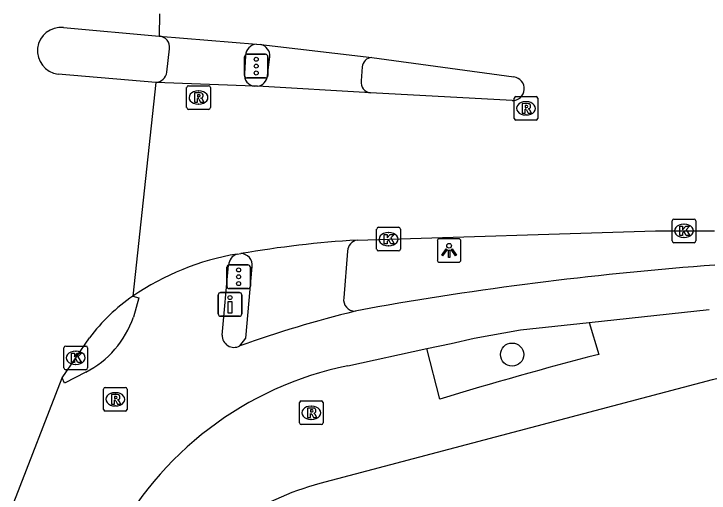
# Model space of a CAD drawing. Extents: x 160664 to 161506, y 382245 to 383288.
# Drawn here: x 160705.17 to 160734.55, y 383268 to 383288.26 of the extents above; entities that cross this region are included whole.
import ezdxf

# ---------------------------------------------------------------- set-up
doc = ezdxf.new("R2010")
doc.units = 0
for name, color, linetype in [('IMGEO_Boom', 7, 'Continuous'), ('IMGEO_Drukknoppaal', 7, 'Continuous'), ('IMGEO_Fietspad_gesloten', 7, 'Continuous'), ('IMGEO_Kolk', 7, 'Continuous'), ('IMGEO_Lichtpunt', 7, 'Continuous'), ('IMGEO_Rijbaan_lokaal_gesloten', 7, 'Continuous'), ('IMGEO_Rioolput', 7, 'Continuous'), ('IMGEO_Verkeersregelinstallatiepaal', 7, 'Continuous'), ('IMGEO_Voetpad_open', 7, 'Continuous')]:
    doc.layers.add(name, color=color, linetype=linetype)

msp = doc.modelspace()

# ---------------------------------------------------------------- linework, layer by layer
at = {"layer": 'IMGEO_Boom'}
msp.add_circle((160726.226, 383273.861), 0.489, dxfattribs=at)
at = {"layer": 'IMGEO_Drukknoppaal'}
for p, q in [((160713.805, 383275.582), (160713.805, 383276.382)), ((160713.805, 383276.382), (160713.805, 383275.582)), ((160713.905, 383276.482), (160714.695, 383276.482)), ((160714.695, 383276.482), (160713.905, 383276.482)), ((160714.795, 383276.382), (160714.795, 383275.582)), ((160714.795, 383275.582), (160714.795, 383276.382)), ((160714.695, 383275.482), (160713.905, 383275.482)), ((160713.905, 383275.482), (160714.695, 383275.482))]:
    msp.add_line(p, q, dxfattribs=at)
msp.add_lwpolyline([(160714.375, 383276.107), (160714.375, 383275.607), (160714.225, 383275.607), (160714.225, 383276.107), (160714.375, 383276.107)], dxfattribs=at)
msp.add_circle((160714.3, 383276.272), 0.085, dxfattribs=at)
for centre, start, end in [((160713.905, 383276.382), 90, 180), ((160713.905, 383276.382), 90, 180), ((160714.695, 383276.382), 0, 90), ((160714.695, 383276.382), 360, 90), ((160713.905, 383275.582), 180, 270), ((160713.905, 383275.582), 180, 270), ((160714.695, 383275.582), 270, 0), ((160714.695, 383275.582), 270, 0)]:
    msp.add_arc(centre, 0.1, start, end, dxfattribs=at)
at = {"layer": 'IMGEO_Fietspad_gesloten'}
for points in [[(160711.629, 383285.805), (160711.746, 383286.788)], [(160714.953, 383286.509), (160714.908, 383285.733)], [(160713.966, 383274.686), (160714.243, 383277.647)], [(160710.198, 383276.336), (160710.444, 383276.265), (160710.214, 383275.441)], [(160720.55, 383275.877), (160719.591, 383275.695)], [(160729.482, 383275.221), (160734.553, 383275.769)], [(160722.616, 383274.112), (160723.645, 383274.335), (160724.619, 383274.555), (160726.578, 383274.907), (160729.482, 383275.221)], [(160719.284, 383273.388), (160722.616, 383274.112)], [(160708.205, 383273.118), (160707.308, 383272.646), (160707.201, 383272.874)]]:
    msp.add_lwpolyline(points, dxfattribs=at)
for centre, radius, start, end in [((160711.261, 383286.845), 0.488, 353.325, 84.0461), ((160715.472, 383286.472), 0.521, 95.8706, 175.9444), ((160711.138, 383285.865), 0.494, 272.5182, 353.0425), ((160715.394, 383285.689), 0.488, 174.8062, 262.1951), ((160714.742, 383277.633), 0.499, 106.8767, 178.441), ((160745.607, 383132.37), 145.678, 94.25775, 99.90413), ((160730.743, 383229.871), 47.161, 103.6779, 109.8692), ((160706.342, 383276.759), 4.09, 297.0947, 341.1968), ((160714.475, 383274.674), 0.509, 178.7034, 298.0047), ((160722.156, 383259.245), 14.431, 101.4776, 153.0975)]:
    msp.add_arc(centre, radius, start, end, dxfattribs=at)
at = {"layer": 'IMGEO_Kolk'}
for p, q in [((160732.991, 383278.666), (160732.991, 383279.518)), ((160733.066, 383279.592), (160733.918, 383279.592)), ((160733.992, 383279.518), (160733.992, 383278.666)), ((160720.575, 383279.242), (160721.427, 383279.242)), ((160733.479, 383279.372), (160733.504, 383279.372)), ((160720.5, 383278.316), (160720.5, 383279.168)), ((160720.988, 383279.022), (160721.013, 383279.022)), ((160721.501, 383279.168), (160721.501, 383278.316)), ((160733.918, 383278.592), (160733.066, 383278.592)), ((160733.502, 383278.812), (160733.477, 383278.812)), ((160721.011, 383278.462), (160720.986, 383278.462)), ((160721.427, 383278.242), (160720.575, 383278.242)), ((160707.354, 383274.222), (160708.206, 383274.222)), ((160707.279, 383273.296), (160707.279, 383274.148)), ((160707.767, 383274.002), (160707.792, 383274.002)), ((160708.28, 383274.148), (160708.28, 383273.296)), ((160707.79, 383273.442), (160707.765, 383273.442)), ((160708.206, 383273.222), (160707.354, 383273.222))]:
    msp.add_line(p, q, dxfattribs=at)
for points in [[(160732.991, 383278.666), (160732.991, 383279.518)], [(160733.066, 383279.592), (160733.918, 383279.592)], [(160733.992, 383279.518), (160733.992, 383278.666)], [(160720.575, 383279.242), (160721.427, 383279.242)], [(160733.312, 383279.292), (160733.435, 383279.292), (160733.435, 383279.141), (160733.565, 383279.292), (160733.729, 383279.292), (160733.583, 383279.141), (160733.736, 383278.892), (160733.584, 383278.892), (160733.499, 383279.056), (160733.435, 383278.989), (160733.435, 383278.892), (160733.312, 383278.892), (160733.312, 383279.292)], [(160720.5, 383278.316), (160720.5, 383279.168)], [(160720.821, 383278.942), (160720.944, 383278.942), (160720.944, 383278.791), (160721.074, 383278.942), (160721.238, 383278.942), (160721.092, 383278.791), (160721.245, 383278.542), (160721.093, 383278.542), (160721.008, 383278.706), (160720.944, 383278.639), (160720.944, 383278.542), (160720.821, 383278.542), (160720.821, 383278.942)], [(160721.501, 383279.168), (160721.501, 383278.316)], [(160733.918, 383278.592), (160733.066, 383278.592)], [(160721.427, 383278.242), (160720.575, 383278.242)], [(160707.354, 383274.222), (160708.206, 383274.222)], [(160707.279, 383273.296), (160707.279, 383274.148)], [(160707.6, 383273.922), (160707.723, 383273.922), (160707.723, 383273.771), (160707.853, 383273.922), (160708.017, 383273.922), (160707.871, 383273.771), (160708.024, 383273.522), (160707.872, 383273.522), (160707.787, 383273.686), (160707.723, 383273.619), (160707.723, 383273.522), (160707.6, 383273.522), (160707.6, 383273.922)], [(160708.28, 383274.148), (160708.28, 383273.296)], [(160708.206, 383273.222), (160707.354, 383273.222)]]:
    msp.add_lwpolyline(points, dxfattribs=at)
for centre, start, end in [((160733.068, 383279.516), 91.552, 178.448), ((160733.068, 383279.516), 91.552, 178.448), ((160733.916, 383279.516), 1.552, 88.448), ((160733.916, 383279.516), 1.552, 88.448), ((160720.577, 383279.166), 91.552, 178.448), ((160720.577, 383279.166), 91.552, 178.448), ((160721.425, 383279.166), 1.552, 88.448), ((160721.425, 383279.166), 1.552, 88.448), ((160733.068, 383278.668), 181.552, 268.448), ((160733.068, 383278.668), 181.552, 268.448), ((160733.916, 383278.668), 271.552, 358.448), ((160733.916, 383278.668), 271.552, 358.448), ((160720.577, 383278.318), 181.552, 268.448), ((160720.577, 383278.318), 181.552, 268.448), ((160721.425, 383278.318), 271.552, 358.448), ((160721.425, 383278.318), 271.552, 358.448), ((160707.356, 383274.146), 91.552, 178.448), ((160707.356, 383274.146), 91.552, 178.448), ((160708.204, 383274.146), 1.552, 88.448), ((160708.204, 383274.146), 1.552, 88.448), ((160707.356, 383273.298), 181.552, 268.448), ((160707.356, 383273.298), 181.552, 268.448), ((160708.204, 383273.298), 271.552, 358.448), ((160708.204, 383273.298), 271.552, 358.448)]:
    msp.add_arc(centre, 0.0765, start, end, dxfattribs=at)
for centre, major_axis, ratio, start_param, end_param in [((160733.478, 383279.092), (-0.387, 0.002), 0.722429, 4.712389, 7.853982), ((160733.503, 383279.092), (-0.39, 0.002), 0.717154, 1.570796, 4.712389), ((160720.987, 383278.742), (-0.387, 0.002), 0.722429, 4.712389, 7.853982), ((160721.012, 383278.742), (-0.39, 0.002), 0.717154, 1.570796, 4.712389), ((160707.766, 383273.722), (-0.387, 0.002), 0.722429, 4.712389, 7.853982), ((160707.791, 383273.722), (-0.39, 0.002), 0.717154, 1.570796, 4.712389)]:
    msp.add_ellipse(centre, major_axis=major_axis, ratio=ratio, start_param=start_param, end_param=end_param, dxfattribs=at)
at = {"layer": 'IMGEO_Lichtpunt'}
for p, q in [((160723.065, 383278.665), (160723.065, 383277.858)), ((160723.065, 383278.665), (160723.065, 383277.858)), ((160723.967, 383278.76), (160723.159, 383278.76)), ((160723.967, 383278.76), (160723.159, 383278.76)), ((160724.061, 383277.858), (160724.061, 383278.665)), ((160724.061, 383277.858), (160724.061, 383278.665)), ((160723.159, 383277.764), (160723.967, 383277.764)), ((160723.159, 383277.764), (160723.967, 383277.764))]:
    msp.add_line(p, q, dxfattribs=at)
for points in [[(160723.439, 383278.329), (160723.478, 383278.301), (160723.29, 383278.039), (160723.252, 383278.066), (160723.439, 383278.329)], [(160723.651, 383278.301), (160723.689, 383278.328), (160723.876, 383278.066), (160723.837, 383278.038), (160723.651, 383278.301)], [(160723.541, 383278.281), (160723.588, 383278.281), (160723.588, 383277.959), (160723.541, 383277.959), (160723.541, 383278.281)]]:
    msp.add_lwpolyline(points, dxfattribs=at)
msp.add_circle((160723.564, 383278.463), 0.0994, dxfattribs=at)
for centre, start, end in [((160723.159, 383278.665), 90, 180), ((160723.159, 383278.665), 90, 180), ((160723.967, 383278.665), 0, 90), ((160723.967, 383278.665), 0, 90), ((160723.159, 383277.858), 180, 270), ((160723.159, 383277.858), 180, 270), ((160723.967, 383277.858), 270, 0), ((160723.967, 383277.858), 270, 360)]:
    msp.add_arc(centre, 0.0946, start, end, dxfattribs=at)
at = {"layer": 'IMGEO_Rijbaan_lokaal_gesloten'}
for points in [[(160711.318, 383288.264), (160711.312, 383287.33)], [(160707.258, 383287.689), (160711.312, 383287.33)], [(160711.312, 383287.33), (160715.419, 383286.99)], [(160715.419, 383286.99), (160715.607, 383286.974)], [(160715.607, 383286.974), (160720.29, 383286.426)], [(160720.29, 383286.426), (160726.296, 383285.597)], [(160711.16, 383285.371), (160707.032, 383285.721)], [(160711.16, 383285.371), (160710.198, 383276.336)], [(160715.328, 383285.205), (160711.16, 383285.371)], [(160715.46, 383285.205), (160715.328, 383285.205)], [(160720.238, 383284.926), (160715.46, 383285.205)], [(160726.227, 383284.6), (160720.238, 383284.926)], [(160719.677, 383278.701), (160732.283, 383279.089), (160734.779, 383279.096)], [(160714.597, 383278.111), (160714.762, 383278.132)], [(160707.201, 383272.874), (160708.359, 383274.57)], [(160705.165, 383267.603), (160707.201, 383272.874)]]:
    msp.add_lwpolyline(points, dxfattribs=at)
for centre, radius, start, end in [((160707.15, 383286.704), 0.99, 83.7437, 263.1543), ((160726.242, 383285.1), 0.5, 268.2643, 83.8177), ((160722.474, 383233.026), 45.761, 93.5046, 99.7027), ((160716.476, 383267.115), 11.156, 99.6986, 124.2496), ((160714.638, 383269.872), 7.842, 124.4843, 143.1956)]:
    msp.add_arc(centre, radius, start, end, dxfattribs=at)
at = {"layer": 'IMGEO_Rioolput'}
for p, q in [((160712.468, 383284.301), (160712.468, 383285.153)), ((160712.543, 383285.227), (160713.395, 383285.227)), ((160713.469, 383285.153), (160713.469, 383284.301)), ((160712.956, 383285.007), (160712.981, 383285.007)), ((160726.386, 383284.771), (160727.238, 383284.771)), ((160726.311, 383283.845), (160726.311, 383284.697)), ((160726.799, 383284.551), (160726.824, 383284.551)), ((160727.312, 383284.697), (160727.312, 383283.845)), ((160713.395, 383284.227), (160712.543, 383284.227)), ((160712.979, 383284.447), (160712.954, 383284.447)), ((160726.822, 383283.991), (160726.797, 383283.991)), ((160727.238, 383283.771), (160726.386, 383283.771)), ((160709.026, 383272.47), (160709.878, 383272.47)), ((160708.951, 383271.544), (160708.951, 383272.396)), ((160709.439, 383272.25), (160709.464, 383272.25)), ((160709.952, 383272.396), (160709.952, 383271.544)), ((160717.313, 383271.902), (160718.165, 383271.902)), ((160709.462, 383271.69), (160709.437, 383271.69)), ((160717.238, 383270.976), (160717.238, 383271.828)), ((160717.726, 383271.682), (160717.751, 383271.682)), ((160718.239, 383271.828), (160718.239, 383270.976)), ((160709.878, 383271.47), (160709.026, 383271.47)), ((160717.749, 383271.122), (160717.724, 383271.122)), ((160718.165, 383270.902), (160717.313, 383270.902))]:
    msp.add_line(p, q, dxfattribs=at)
for points in [[(160712.468, 383284.301), (160712.468, 383285.153)], [(160712.543, 383285.227), (160713.395, 383285.227)], [(160713.469, 383285.153), (160713.469, 383284.301)], [(160713.057, 383284.925), (160712.805, 383284.927), (160712.805, 383284.527)], [(160712.983, 383284.846), (160712.929, 383284.846), (160712.929, 383284.765)], [(160712.929, 383284.765), (160712.981, 383284.765)], [(160726.386, 383284.771), (160727.238, 383284.771)], [(160712.805, 383284.527), (160712.929, 383284.527), (160712.929, 383284.689), (160712.94, 383284.689)], [(160712.987, 383284.66), (160713.058, 383284.527), (160713.198, 383284.527), (160713.133, 383284.653)], [(160726.311, 383283.845), (160726.311, 383284.697)], [(160726.9, 383284.469), (160726.648, 383284.471), (160726.648, 383284.071)], [(160727.312, 383284.697), (160727.312, 383283.845)], [(160713.395, 383284.227), (160712.543, 383284.227)], [(160726.648, 383284.071), (160726.772, 383284.071), (160726.772, 383284.233), (160726.783, 383284.233)], [(160726.826, 383284.39), (160726.772, 383284.39), (160726.772, 383284.309)], [(160726.772, 383284.309), (160726.824, 383284.309)], [(160726.83, 383284.204), (160726.901, 383284.071), (160727.041, 383284.071), (160726.976, 383284.197)], [(160727.238, 383283.771), (160726.386, 383283.771)], [(160709.026, 383272.47), (160709.878, 383272.47)], [(160708.951, 383271.544), (160708.951, 383272.396)], [(160709.54, 383272.168), (160709.288, 383272.17), (160709.288, 383271.77)], [(160709.952, 383272.396), (160709.952, 383271.544)], [(160709.288, 383271.77), (160709.412, 383271.77), (160709.412, 383271.932), (160709.423, 383271.932)], [(160709.466, 383272.089), (160709.412, 383272.089), (160709.412, 383272.008)], [(160709.412, 383272.008), (160709.464, 383272.008)], [(160709.47, 383271.903), (160709.541, 383271.77), (160709.681, 383271.77), (160709.616, 383271.896)], [(160717.313, 383271.902), (160718.165, 383271.902)], [(160717.238, 383270.976), (160717.238, 383271.828)], [(160717.827, 383271.6), (160717.575, 383271.602), (160717.575, 383271.202)], [(160718.239, 383271.828), (160718.239, 383270.976)], [(160709.878, 383271.47), (160709.026, 383271.47)], [(160717.575, 383271.202), (160717.699, 383271.202), (160717.699, 383271.364), (160717.71, 383271.364)], [(160717.753, 383271.521), (160717.699, 383271.521), (160717.699, 383271.44)], [(160717.699, 383271.44), (160717.751, 383271.44)], [(160717.757, 383271.335), (160717.828, 383271.202), (160717.968, 383271.202), (160717.903, 383271.328)], [(160718.165, 383270.902), (160717.313, 383270.902)]]:
    msp.add_lwpolyline(points, dxfattribs=at)
for centre, radius, start, end in [((160712.545, 383285.151), 0.0765, 91.552, 178.448), ((160712.545, 383285.151), 0.0765, 91.552, 178.448), ((160713.393, 383285.151), 0.0765, 1.552, 88.448), ((160713.393, 383285.151), 0.0765, 1.552, 88.448), ((160712.965, 383284.954), 0.19, 274.7715, 282.9687), ((160712.989, 383284.75), 0.0964, 77.0061, 93.1865), ((160713.003, 383284.807), 0.0378, 276.6634, 79.6772), ((160713.056, 383284.815), 0.109, 350.3612, 89.416), ((160713.054, 383284.815), 0.112, 277.5842, 350.9817), ((160726.388, 383284.695), 0.0765, 91.552, 178.448), ((160726.388, 383284.695), 0.0765, 91.552, 178.448), ((160727.236, 383284.695), 0.0765, 1.552, 88.448), ((160727.236, 383284.695), 0.0765, 1.552, 88.448), ((160712.939, 383284.636), 0.0533, 26.0293, 88.6989), ((160713.038, 383284.6), 0.108, 29.5134, 73.7905), ((160726.899, 383284.359), 0.109, 350.3612, 89.416), ((160712.545, 383284.303), 0.0765, 181.552, 268.448), ((160712.545, 383284.303), 0.0765, 181.552, 268.448), ((160713.393, 383284.303), 0.0765, 271.552, 358.448), ((160713.393, 383284.303), 0.0765, 271.552, 358.448), ((160726.782, 383284.18), 0.0533, 26.0293, 88.6989), ((160726.808, 383284.498), 0.19, 274.7715, 282.9687), ((160726.832, 383284.294), 0.0964, 77.0061, 93.1865), ((160726.846, 383284.351), 0.0378, 276.6634, 79.6772), ((160726.897, 383284.359), 0.112, 277.5842, 350.9817), ((160726.881, 383284.144), 0.108, 29.5134, 73.7905), ((160726.388, 383283.847), 0.0765, 181.552, 268.448), ((160726.388, 383283.847), 0.0765, 181.552, 268.448), ((160727.236, 383283.847), 0.0765, 271.552, 358.448), ((160727.236, 383283.847), 0.0765, 271.552, 358.448), ((160709.028, 383272.394), 0.0765, 91.552, 178.448), ((160709.028, 383272.394), 0.0765, 91.552, 178.448), ((160709.876, 383272.394), 0.0765, 1.552, 88.448), ((160709.876, 383272.394), 0.0765, 1.552, 88.448), ((160709.539, 383272.058), 0.109, 350.3612, 89.416), ((160709.422, 383271.879), 0.0533, 26.0293, 88.6989), ((160709.448, 383272.197), 0.19, 274.7715, 282.9687), ((160709.472, 383271.993), 0.0964, 77.0061, 93.1865), ((160709.486, 383272.05), 0.0378, 276.6634, 79.6772), ((160709.537, 383272.058), 0.112, 277.5842, 350.9817), ((160709.521, 383271.843), 0.108, 29.5134, 73.7905), ((160717.315, 383271.826), 0.0765, 91.552, 178.448), ((160717.315, 383271.826), 0.0765, 91.552, 178.448), ((160718.163, 383271.826), 0.0765, 1.552, 88.448), ((160718.163, 383271.826), 0.0765, 1.552, 88.448), ((160709.028, 383271.546), 0.0765, 181.552, 268.448), ((160709.028, 383271.546), 0.0765, 181.552, 268.448), ((160709.876, 383271.546), 0.0765, 271.552, 358.448), ((160709.876, 383271.546), 0.0765, 271.552, 358.448), ((160717.826, 383271.49), 0.109, 350.3612, 89.416), ((160717.709, 383271.311), 0.0533, 26.0293, 88.6989), ((160717.735, 383271.629), 0.19, 274.7715, 282.9687), ((160717.759, 383271.425), 0.0964, 77.0061, 93.1865), ((160717.773, 383271.482), 0.0378, 276.6634, 79.6772), ((160717.824, 383271.49), 0.112, 277.5842, 350.9817), ((160717.808, 383271.275), 0.108, 29.5134, 73.7905), ((160717.315, 383270.978), 0.0765, 181.552, 268.448), ((160717.315, 383270.978), 0.0765, 181.552, 268.448), ((160718.163, 383270.978), 0.0765, 271.552, 358.448), ((160718.163, 383270.978), 0.0765, 271.552, 358.448)]:
    msp.add_arc(centre, radius, start, end, dxfattribs=at)
for centre, major_axis, ratio, start_param, end_param in [((160712.955, 383284.727), (-0.387, 0.002), 0.722429, 4.712389, 7.853982), ((160712.98, 383284.727), (-0.39, 0.002), 0.717154, 1.570796, 4.712389), ((160726.798, 383284.271), (-0.387, 0.002), 0.722429, 4.712389, 7.853982), ((160726.823, 383284.271), (-0.39, 0.002), 0.717154, 1.570796, 4.712389), ((160709.438, 383271.97), (-0.387, 0.002), 0.722429, 4.712389, 7.853982), ((160709.463, 383271.97), (-0.39, 0.002), 0.717154, 1.570796, 4.712389), ((160717.725, 383271.402), (-0.387, 0.002), 0.722429, 4.712389, 7.853982), ((160717.75, 383271.402), (-0.39, 0.002), 0.717154, 1.570796, 4.712389)]:
    msp.add_ellipse(centre, major_axis=major_axis, ratio=ratio, start_param=start_param, end_param=end_param, dxfattribs=at)
at = {"layer": 'IMGEO_Verkeersregelinstallatiepaal'}
for p, q in [((160715.013, 383286.556), (160715.803, 383286.556)), ((160715.803, 383286.556), (160715.013, 383286.556)), ((160714.913, 383285.656), (160714.913, 383286.456)), ((160714.913, 383286.456), (160714.913, 383285.656)), ((160715.903, 383286.456), (160715.903, 383285.656)), ((160715.903, 383285.656), (160715.903, 383286.456)), ((160715.803, 383285.556), (160715.013, 383285.556)), ((160715.013, 383285.556), (160715.803, 383285.556)), ((160714.17, 383276.75), (160714.17, 383277.55)), ((160714.17, 383277.55), (160714.17, 383276.75)), ((160714.27, 383277.65), (160715.06, 383277.65)), ((160715.06, 383277.65), (160714.27, 383277.65)), ((160715.16, 383277.55), (160715.16, 383276.75)), ((160715.16, 383276.75), (160715.16, 383277.55)), ((160715.06, 383276.65), (160714.27, 383276.65)), ((160714.27, 383276.65), (160715.06, 383276.65))]:
    msp.add_line(p, q, dxfattribs=at)
for centre in [(160715.408, 383286.346), (160715.408, 383286.056), (160715.408, 383285.766), (160714.665, 383277.44), (160714.665, 383277.15), (160714.665, 383276.86)]:
    msp.add_circle(centre, 0.085, dxfattribs=at)
for centre, start, end in [((160715.013, 383286.456), 90, 180), ((160715.013, 383286.456), 90, 180), ((160715.803, 383286.456), 0, 90), ((160715.803, 383286.456), 360, 90), ((160715.013, 383285.656), 180, 270), ((160715.013, 383285.656), 180, 270), ((160715.803, 383285.656), 270, 0), ((160715.803, 383285.656), 270, 0), ((160714.27, 383277.55), 90, 180), ((160714.27, 383277.55), 90, 180), ((160715.06, 383277.55), 0, 90), ((160715.06, 383277.55), 360, 90), ((160714.27, 383276.75), 180, 270), ((160714.27, 383276.75), 180, 270), ((160715.06, 383276.75), 270, 0), ((160715.06, 383276.75), 270, 0)]:
    msp.add_arc(centre, 0.1, start, end, dxfattribs=at)
at = {"layer": 'IMGEO_Voetpad_open'}
for points in [[(160715.881, 383285.653), (160715.99, 383286.452)], [(160719.885, 383286.02), (160719.848, 383285.432)], [(160719.27, 383278.24), (160719.108, 383276.254)], [(160714.714, 383274.225), (160714.971, 383274.561), (160715.24, 383277.58)], [(160729.482, 383275.221), (160729.886, 383273.87)], [(160723.171, 383271.981), (160722.616, 383274.112)], [(160745.129, 383273.831), (160740.76, 383273.645), (160736.27, 383273.143), (160734.679, 383272.794), (160718.097, 383268.406)]]:
    msp.add_lwpolyline(points, dxfattribs=at)
for centre, radius, start, end in [((160715.472, 383286.473), 0.519, 357.6545, 74.8817), ((160720.332, 383285.979), 0.449, 95.3427, 174.7986), ((160715.395, 383285.688), 0.487, 277.6329, 355.9263), ((160720.282, 383285.363), 0.44, 171.0098, 264.2367), ((160719.748, 383278.228), 0.478, 98.5632, 178.5566), ((160714.744, 383277.633), 0.499, 353.8785, 87.9028), ((160719.584, 383276.177), 0.482, 170.8151, 270.8418), ((160771.492, 383113.089), 166.077, 104.50848, 106.91522), ((160721.189, 383256.919), 11.896, 105.0667, 143.0079)]:
    msp.add_arc(centre, radius, start, end, dxfattribs=at)

doc.saveas('drawing.dxf')
